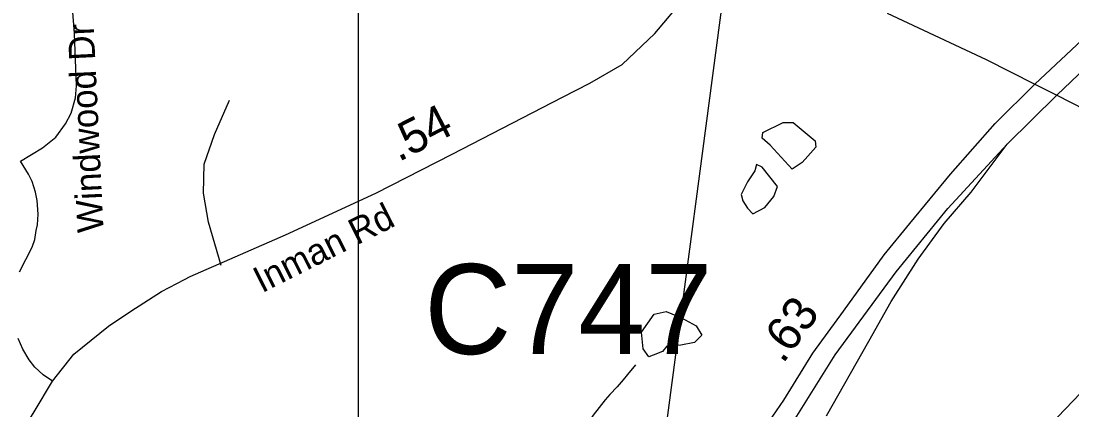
# Model space of a CAD drawing. Extents: x 1662474 to 1856135, y 779280 to 917889.
# Drawn here: x 1729808 to 1733635, y 864388 to 865802 of the extents above; entities that cross this region are included whole.
import ezdxf

# ---------------------------------------------------------------- set-up
doc = ezdxf.new("R2010")
doc.units = 0
for name, color, linetype in [('Exist Hydrographic Misc Water Feature', 7, 'Continuous'), ('Exist Hydrographic Pond Under 1500 Sq Ft', 7, 'Continuous'), ('Exist Road Non-System Type 51', 7, 'Continuous'), ('Exist Road Non-System Type 51 Label', 7, 'Continuous'), ('Exist Road Non-System Type 51 Number Label', 7, 'Continuous'), ('Exist Road Primary Interstate Divided Center Attributed', 7, 'Continuous'), ('Exist Road Primary Interstate Mileage Hundredths English Label', 7, 'Continuous'), ('Exist Road Primary Interstate Ramp 1 Lane Attributed', 7, 'Continuous'), ('Exist Road Secondary Structure Standard Bridge Number Label', 7, 'Continuous'), ('Exist Road Secondary Type 51 Attributed', 7, 'Continuous'), ('Exist Vertical Profile Horizontal Axis Label Major', 7, 'Continuous'), ('Map Preparation Inset Cut Line', 7, 'Continuous')]:
    doc.layers.add(name, color=color, linetype=linetype)

msp = doc.modelspace()

# ---------------------------------------------------------------- linework, layer by layer
at = {"layer": 'Exist Hydrographic Misc Water Feature'}
msp.add_lwpolyline([(1732044.8, 864548.2), (1732016.5, 864513.4), (1732000.5, 864494.1), (1731978, 864468.3), (1731951.5, 864440.9), (1731935.1, 864420.7), (1731891, 864365.1), (1731851.6, 864304.3), (1731791.8, 864180.8), (1731765.5, 864104.1), (1731751.4, 864042.9), (1731706.5, 863833.7), (1731700.1, 863796), (1731692.3, 863749.5), (1731675.9, 863634.2), (1731662.2, 863534.3), (1731659.7, 863498.2), (1731659.1, 863460.5), (1731662.4, 863400.5), (1731664, 863378.4), (1731669.1, 863352.7)], dxfattribs=at)
at = {"layer": 'Exist Hydrographic Pond Under 1500 Sq Ft'}
for points in [[(1732615.9, 865262.6), (1732536, 865349.1), (1732506, 865375.7), (1732509.4, 865395.7), (1732582.6, 865432.3), (1732619.2, 865432.3), (1732699.1, 865365.7), (1732702.4, 865342.4), (1732672.5, 865309.2), (1732652.5, 865285.9), (1732615.9, 865262.6)], [(1732562.6, 865199.4), (1732506, 865269.3), (1732486.1, 865279.2), (1732479.4, 865255.9), (1732452.8, 865216), (1732429.5, 865169.5), (1732436.2, 865146.2), (1732452.8, 865119.6), (1732472.8, 865099.6), (1732516, 865122.9), (1732549.3, 865162.8), (1732562.6, 865199.4)], [(1732093.4, 864577.3), (1732073.4, 864607.3), (1732066.7, 864667.2), (1732113.3, 864733.7), (1732156.6, 864743.7), (1732213.2, 864720.4), (1732266.4, 864690.4), (1732286.4, 864657.2), (1732259.8, 864630.6), (1732209.8, 864620.6), (1732159.9, 864617.3), (1732143.3, 864597.3), (1732110, 864584), (1732093.4, 864577.3)]]:
    msp.add_lwpolyline(points, dxfattribs=at)
at = {"layer": 'Exist Road Non-System Type 51'}
for points in [[(1729806, 865291.1), (1729885.3, 865339.6), (1729934, 865378.6), (1729969.1, 865427.3), (1729990.6, 865466.3), (1730006.2, 865522.8), (1730010.1, 865565.7), (1730002.3, 865756.8), (1729986.7, 865961.4), (1729975, 866076.4)], [(1729922.8, 864488.7), (1730000.3, 864587.3), (1730125.9, 864689.4), (1730207.9, 864744.9), (1730319.5, 864816.5), (1730402.7, 864859.8), (1730423.7, 864870.4), (1730770.4, 865022.6), (1731099.3, 865174.2), (1731377.1, 865317.4), (1731779.7, 865525.1), (1731879.2, 865575.3), (1731997.1, 865643.9), (1732115.8, 865756.5), (1732194.7, 865850.3), (1732219.4, 865904.2), (1732241.5, 866037.5)], [(1730536.6, 864910.8), (1730490.1, 865069), (1730472.4, 865174), (1730474.4, 865279.9), (1730511.8, 865388.4), (1730567.1, 865513.4)], [(1729802.6, 864887.7), (1729848.1, 864978.2), (1729857.8, 865005.4), (1729862.4, 865037.9), (1729867, 865058.7), (1729870.1, 865098.1), (1729866.3, 865148.4), (1729860.8, 865178.5), (1729847.7, 865217.2), (1729834.9, 865243.7), (1729806, 865291.1)], [(1729922.8, 864488.7), (1729887.7, 864512.1), (1729857.7, 864540.7), (1729836.8, 864567.4), (1729814, 864605.5), (1729797.4, 864644.7)], [(1729605.9, 863972.9), (1729690.7, 864110.7), (1729775.7, 864247.7), (1729855, 864377.6), (1729922.8, 864488.7)]]:
    msp.add_lwpolyline(points, dxfattribs=at)
at = {"layer": 'Exist Road Primary Interstate Divided Center Attributed'}
for points in [[(1733500, 865571.6), (1733689.6, 865751.2), (1733910.6, 865938.3), (1734031, 866033.8), (1734190.3, 866157.3), (1734325.6, 866258.8), (1734474.9, 866372.2)], [(1733579.3, 865531.4), (1733763.3, 865707.4), (1733960.4, 865882.6), (1734129.6, 866010), (1734530.6, 866326.5)], [(1731858.4, 862745.2), (1732093.7, 863420.3), (1732268.4, 863812.3), (1732465.5, 864244.6), (1732585.4, 864419.3), (1732690.6, 864591.8), (1732802.6, 864744.1), (1732950.5, 864950.1), (1733044.7, 865064.5), (1733192, 865243.6), (1733355.2, 865428.7), (1733500, 865571.6)], [(1733399, 865353.1), (1733579.3, 865531.4)], [(1731942.7, 862713.5), (1731947, 862726), (1732180, 863386.7), (1732285.2, 863646.6), (1732503.6, 864123.6), (1732626.8, 864352.1), (1732772.4, 864585.1), (1732994.1, 864887.4), (1733183.1, 865118.2), (1733399, 865353.1)]]:
    msp.add_lwpolyline(points, dxfattribs=at)
at = {"layer": 'Exist Road Primary Interstate Ramp 1 Lane Attributed'}
msp.add_lwpolyline([(1732740.7, 864363), (1732895.4, 864634.5), (1732976, 864779.8), (1733074.1, 864934.1), (1733169.6, 865064.5), (1733267.7, 865177.9), (1733399, 865353.1)], dxfattribs=at)
at = {"layer": 'Exist Road Secondary Structure Standard Bridge Number Label'}
for p, q in [((1732048.9, 863497.3), (1732477, 866744.7)), ((1732056.3, 862769.6), (1734931.5, 865764.5))]:
    msp.add_line(p, q, dxfattribs=at)
at = {"layer": 'Exist Road Secondary Type 51 Attributed'}
for points in [[(1732961.9, 865831.2), (1733322, 865661.8), (1733500, 865571.6)], [(1733500, 865571.6), (1733579.3, 865531.4)], [(1733579.3, 865531.4), (1733733.4, 865453.3), (1733930.9, 865357.2), (1734053.5, 865310.5), (1734138.4, 865292), (1734248.5, 865275.1)]]:
    msp.add_lwpolyline(points, dxfattribs=at)
at = {"layer": 'Map Preparation Inset Cut Line'}
for points in [[(1731035.7, 826588.1), (1668486.3, 826588.1), (1668486.3, 870408.9), (1731035.7, 870408.9)], [(1731035.7, 826588.1), (1793585.1, 826588.1), (1793585.1, 870408.9), (1731035.7, 870408.9)]]:
    msp.add_lwpolyline(points, close=True, dxfattribs=at)

# ---------------------------------------------------------------- texts
at = {"layer": 'Exist Road Non-System Type 51 Label'}
for s, rotation, p in [('Windwood Dr', 92.753, (1730108.4, 865032.8)), ('Inman Rd', 26.7799, (1730684.6, 864809.3))]:
    msp.add_text(s, height=95, rotation=rotation, dxfattribs=at).set_placement(p)
at = {"layer": 'Exist Road Non-System Type 51 Number Label'}
msp.add_text('.54', height=125, rotation=27.2704, dxfattribs=at).set_placement((1731182.6, 865287.4))
at = {"layer": 'Exist Road Primary Interstate Mileage Hundredths English Label'}
msp.add_text('.63', height=125, rotation=53.6732, dxfattribs=at).set_placement((1732582, 864549.5))
at = {"layer": 'Exist Vertical Profile Horizontal Axis Label Major'}
msp.add_text('C747', height=328.08, dxfattribs=at).set_placement((1731276.2, 864588))

doc.saveas('drawing.dxf')
